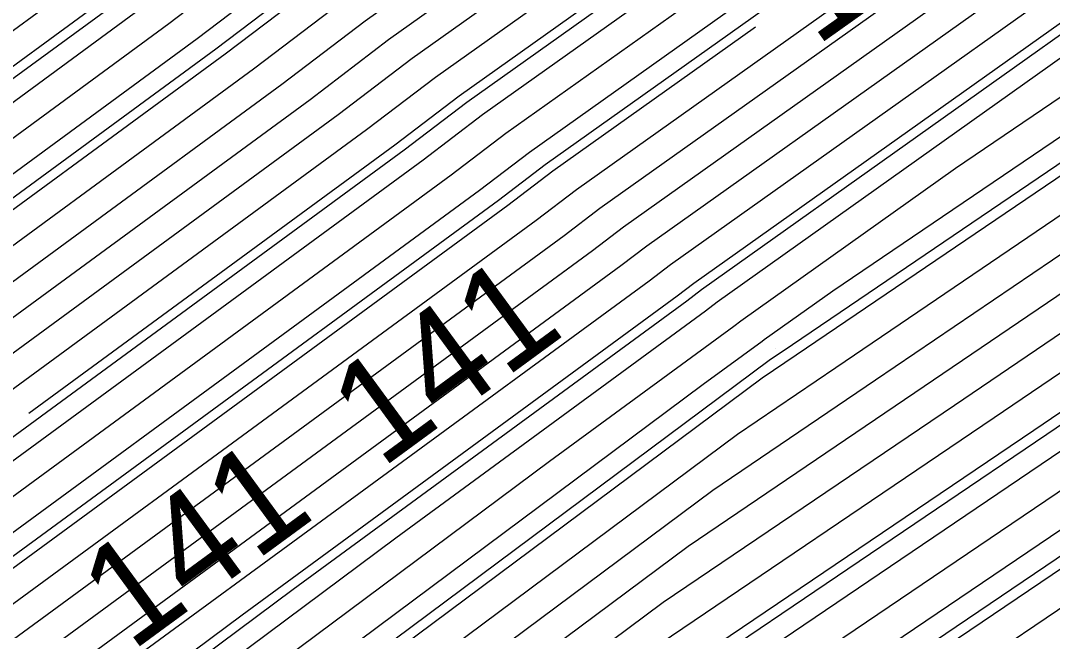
# Model space of a CAD drawing. Extents: x 2354170 to 2357230, y 866100 to 868290.
# Drawn here: x 2355955.36 to 2355975.35, y 866854.54 to 866866.36 of the extents above; entities that cross this region are included whole.
import ezdxf

# ---------------------------------------------------------------- set-up
doc = ezdxf.new("R2010")
doc.units = 0
for name, color, linetype in [('Default', 7, 'Continuous'), ('DTM Contours Major', 7, 'Continuous'), ('DTM Contours Minor', 7, 'Continuous'), ('DTM Contours Minor Text', 7, 'Continuous'), ('Exist DTM QL2 LIDAR Elevation Point', 7, 'Continuous')]:
    doc.layers.add(name, color=color, linetype=linetype)

msp = doc.modelspace()

# ---------------------------------------------------------------- linework, layer by layer
at = {"layer": 'Default'}
for points in [[(2356037.061, 866920.563), (2356032.897, 866917.643), (2356026.404, 866913.513), (2356016.299, 866905.844), (2356005.217, 866899.127), (2356002.239, 866896.881), (2356000.041, 866895.009), (2355988.731, 866888.157), (2355987.624, 866887.308), (2355985.481, 866884.347), (2355980.436, 866880.815), (2355966.211, 866870.005), (2355961.583, 866866.715), (2355959.876, 866865.415), (2355952.847, 866860.262), (2355944.143, 866854.537), (2355940.25, 866852.277), (2355923.084, 866841.084), (2355920.869, 866839.573), (2355917.23, 866836.785), (2355902.22, 866826.157), (2355900.761, 866825.207), (2355879.66, 866810.71)], [(2356035.132, 866920.645), (2356032.09, 866918.512), (2356027.347, 866915.495), (2356015.759, 866906.7), (2356003.05, 866898.998), (2356001.322, 866897.695), (2356000.047, 866896.608), (2355987.531, 866889.026), (2355987.161, 866888.742), (2355984.596, 866885.199), (2355980.499, 866882.331), (2355964.279, 866870.005), (2355960.673, 866867.441), (2355958.782, 866866.001), (2355953.334, 866862.007), (2355943.149, 866855.308), (2355940.28, 866853.642), (2355921.204, 866841.203), (2355920.06, 866840.423), (2355918.18, 866838.983), (2355901.203, 866826.962), (2355900.839, 866826.725), (2355895.574, 866823.108), (2355881.424, 866814.3)], [(2355878.009, 866808.843), (2355900.722, 866824.448), (2355902.728, 866825.754), (2355916.756, 866835.686), (2355921.274, 866839.149), (2355924.024, 866841.024), (2355940.235, 866851.594), (2355944.64, 866854.152), (2355952.603, 866859.39), (2355960.423, 866865.123), (2355962.038, 866866.352), (2355967.177, 866870.005), (2355980.404, 866880.057), (2355985.923, 866883.921), (2355987.856, 866886.591), (2355989.331, 866887.722), (2356000.038, 866894.209), (2356002.698, 866896.475), (2356006.301, 866899.192), (2356016.57, 866905.416), (2356025.933, 866912.523), (2356033.301, 866917.208), (2356038.025, 866920.522)], [(2355965.738, 866861.386), (2355966.443, 866861.903), (2355967.04, 866862.358), (2355977.802, 866870.008), (2355980.055, 866871.72), (2355985.522, 866875.549), (2355989.77, 866878.471), (2355992.104, 866880.009), (2355995.932, 866882.943), (2356000.004, 866885.41), (2356007.74, 866892), (2356018.219, 866899.904), (2356019.543, 866900.707), (2356020.751, 866901.623), (2356037.739, 866912.427), (2356047.275, 866919.115)], [(2355955.522, 866858.754), (2355962.612, 866863.952), (2355963.857, 866864.9), (2355971.041, 866870.007), (2355980.277, 866877.025), (2355987.691, 866882.217), (2355988.782, 866883.724), (2355991.732, 866885.984), (2356000.026, 866891.009), (2356004.531, 866894.848), (2356010.634, 866899.451), (2356017.651, 866903.703), (2356024.049, 866908.559), (2356034.915, 866915.469), (2356036.739, 866916.749)], [(2355880.319, 866808.966), (2355900.644, 866822.93), (2355903.745, 866824.949), (2355915.806, 866833.489), (2355922.084, 866838.299), (2355925.905, 866840.904), (2355940.206, 866850.229), (2355945.634, 866853.381), (2355952.115, 866857.645), (2355961.518, 866864.537), (2355962.947, 866865.626), (2355969.109, 866870.006), (2355980.34, 866878.541), (2355986.807, 866883.069), (2355988.319, 866885.158), (2355990.532, 866886.853), (2356000.032, 866892.609), (2356003.614, 866895.661), (2356008.468, 866899.322), (2356017.11, 866904.56), (2356024.991, 866910.541), (2356034.108, 866916.339)], [(2355881.474, 866809.027), (2355900.606, 866822.17), (2355904.253, 866824.546), (2355915.331, 866832.39), (2355922.488, 866837.874), (2355926.845, 866840.845), (2355940.191, 866849.547), (2355946.131, 866852.996), (2355951.872, 866856.772), (2355962.065, 866864.244), (2355963.402, 866865.263), (2355970.075, 866870.006), (2355980.309, 866877.783), (2355987.249, 866882.643), (2355988.551, 866884.441), (2355991.132, 866886.419), (2356000.029, 866891.809), (2356004.073, 866895.254), (2356009.551, 866899.386), (2356017.381, 866904.131), (2356024.52, 866909.55), (2356034.511, 866915.904)], [(2355883.784, 866809.15), (2355900.528, 866820.652), (2355905.27, 866823.741), (2355914.382, 866830.193), (2355923.298, 866837.024), (2355928.725, 866840.725), (2355940.161, 866848.182), (2355947.124, 866852.225), (2355951.384, 866855.027), (2355963.159, 866863.659), (2355964.312, 866864.536), (2355972.007, 866870.007), (2355980.245, 866876.267), (2355988.134, 866881.791), (2355989.014, 866883.007), (2355992.332, 866885.55), (2356000.022, 866890.209), (2356004.989, 866894.441), (2356011.718, 866899.516), (2356017.921, 866903.275), (2356023.577, 866907.568), (2356035.318, 866915.035)], [(2355884.939, 866809.211), (2355900.489, 866819.893), (2355905.778, 866823.338), (2355913.907, 866829.094), (2355923.703, 866836.599), (2355929.665, 866840.665), (2355940.146, 866847.499), (2355947.621, 866851.84), (2355951.141, 866854.155), (2355963.707, 866863.366), (2355964.766, 866864.173), (2355972.973, 866870.007), (2355980.213, 866875.509), (2355988.576, 866881.365), (2355989.246, 866882.29), (2355992.932, 866885.115), (2356000.019, 866889.409), (2356005.448, 866894.034), (2356012.801, 866899.58), (2356018.191, 866902.847), (2356023.106, 866906.577), (2356035.722, 866914.6)], [(2355886.095, 866809.272), (2355900.45, 866819.134), (2355906.287, 866822.935), (2355913.433, 866827.995), (2355924.107, 866836.175), (2355930.606, 866840.605), (2355940.131, 866846.816), (2355948.118, 866851.454), (2355950.897, 866853.282), (2355964.254, 866863.074), (2355965.221, 866863.81), (2355973.939, 866870.007), (2355980.182, 866874.751), (2355989.018, 866880.939), (2355989.477, 866881.574), (2355993.532, 866884.681), (2356000.016, 866888.61), (2356005.906, 866893.627), (2356013.885, 866899.645), (2356018.462, 866902.419), (2356022.635, 866905.587), (2356036.125, 866914.165)], [(2355888.405, 866809.395), (2355900.372, 866817.616), (2355907.303, 866822.13), (2355912.483, 866825.798), (2355924.917, 866835.325), (2355932.486, 866840.486), (2355940.101, 866845.451), (2355949.112, 866850.684), (2355950.409, 866851.537), (2355965.348, 866862.488), (2355966.131, 866863.084), (2355975.871, 866870.008), (2355980.118, 866873.236), (2355989.902, 866880.087), (2355989.941, 866880.14), (2355994.732, 866883.812), (2356000.01, 866887.01), (2356006.823, 866892.814), (2356016.052, 866899.775), (2356019.002, 866901.563), (2356021.693, 866903.605), (2356036.932, 866913.296)], [(2355889.56, 866809.456), (2355900.333, 866816.857), (2355907.812, 866821.727), (2355912.008, 866824.699), (2355925.322, 866834.9), (2355933.426, 866840.426), (2355940.086, 866844.769), (2355949.609, 866850.298), (2355950.166, 866850.665), (2355965.895, 866862.195), (2355966.586, 866862.721), (2355976.837, 866870.008), (2355980.086, 866872.478), (2355987.977, 866878.003), (2355989.887, 866879.317), (2355990.937, 866880.009), (2355995.332, 866883.377), (2356000.007, 866886.21), (2356007.281, 866892.407), (2356017.135, 866899.839), (2356019.273, 866901.135), (2356021.222, 866902.614), (2356037.336, 866912.862)], [(2355891.87, 866809.578), (2355900.255, 866815.339), (2355908.829, 866820.922), (2355911.059, 866822.501), (2355926.131, 866834.05), (2355935.306, 866840.306), (2355940.057, 866843.404), (2355947.976, 866848.002), (2355950.47, 866849.462), (2355953.699, 866851.867), (2355966.99, 866861.61), (2355967.495, 866861.995), (2355978.768, 866870.009), (2355980.023, 866870.962), (2355983.068, 866873.094), (2355989.653, 866877.625), (2355993.271, 866880.009), (2355996.532, 866882.508), (2356000.001, 866884.61), (2356008.198, 866891.593), (2356019.302, 866899.969), (2356019.813, 866900.278), (2356020.279, 866900.632), (2356038.143, 866911.992)], [(2355900.216, 866814.58), (2355909.337, 866820.519), (2355910.584, 866821.403), (2355926.536, 866833.626), (2355936.246, 866840.246), (2355940.042, 866842.721), (2355946.369, 866846.395), (2355950.86, 866849.024), (2355956.676, 866853.356), (2355967.537, 866861.317), (2355967.95, 866861.632), (2355979.734, 866870.009), (2355979.991, 866870.204), (2355980.614, 866870.64), (2355989.536, 866876.779), (2355994.438, 866880.009), (2355997.132, 866882.074), (2355999.998, 866883.81), (2356008.656, 866891.187), (2356018.846, 866898.872), (2356019.944, 866899.705), (2356020.2, 866899.907), (2356021.872, 866900.954), (2356038.546, 866911.558)], [(2355940.008, 866840.006), (2355952.421, 866847.271), (2355968.585, 866859.31), (2355969.726, 866860.146), (2355969.769, 866860.179), (2355971.097, 866861.124), (2355980.795, 866867.704), (2355981.026, 866867.861), (2355989.069, 866873.394), (2355999.105, 866880.009), (2355999.532, 866880.336), (2355999.985, 866880.611), (2356004.032, 866884.058), (2356010.041, 866889.231), (2356010.312, 866889.44), (2356019.525, 866896.423), (2356022.529, 866898.804), (2356039.878, 866909.663)], [(2355941.547, 866841.574), (2355952.031, 866847.709), (2355965.608, 866857.821), (2355969.179, 866860.439), (2355969.314, 866860.542), (2355973.471, 866863.498), (2355980.578, 866868.32), (2355980.748, 866868.435), (2355989.186, 866874.24), (2355997.939, 866880.009), (2355998.932, 866880.77), (2355999.988, 866881.411), (2356009.416, 866889.442), (2356009.989, 866889.935), (2356010.015, 866889.955), (2356019.63, 866897.243), (2356021.946, 866899.08), (2356037.127, 866908.581)], [(2356014.677, 866908.412), (2356005.71, 866902.978), (2355999.764, 866899.402), (2355990.649, 866893.661), (2355984.516, 866889.236), (2355982.828, 866886.904), (2355980.626, 866885.362), (2355960.415, 866870.004), (2355958.854, 866868.894), (2355956.593, 866867.172), (2355954.309, 866865.497), (2355941.161, 866856.849)], [(2355900.029, 866810.056), (2355909.818, 866816.501), (2355913.827, 866819.336), (2355923.043, 866826.539), (2355928.965, 866831.076), (2355935.519, 866835.545), (2355940.577, 866838.875), (2355942.002, 866839.84), (2355953.202, 866846.395), (2355969.25, 866858.347), (2355971.156, 866859.637), (2355981.229, 866866.473), (2355981.584, 866866.713), (2355988.835, 866871.702), (2355999.135, 866878.491), (2356000.631, 866879.632), (2356010.145, 866887.824), (2356010.908, 866888.409), (2356019.315, 866894.782), (2356023.693, 866898.252), (2356039.396, 866908.081)], [(2356015.218, 866907.556), (2356000.883, 866898.869), (2356000.406, 866898.508), (2356000.053, 866898.208), (2355994.351, 866894.753), (2355988.163, 866890.856), (2355986.127, 866889.387), (2355983.712, 866886.052), (2355980.563, 866883.846), (2355962.347, 866870.004), (2355959.764, 866868.167), (2355957.687, 866866.586), (2355953.822, 866863.752), (2355942.155, 866856.079), (2355940.31, 866855.007), (2355919.324, 866841.323), (2355919.25, 866841.273), (2355919.129, 866841.18), (2355917.483, 866840.015), (2355903.478, 866830.629), (2355902.107, 866829.787), (2355900.182, 866828.586), (2355897.403, 866826.833)], [(2355900.355, 866809.552), (2355909.784, 866815.76), (2355914.64, 866819.194), (2355925.804, 866827.919), (2355929.37, 866830.652), (2355933.316, 866833.342), (2355940.87, 866838.316), (2355942.999, 866839.757), (2355953.592, 866845.957), (2355968.771, 866857.262), (2355971.923, 866859.395), (2355981.446, 866865.857), (2355981.863, 866866.14), (2355988.718, 866870.856), (2355998.456, 866877.274), (2356001.15, 866879.331), (2356010.197, 866887.12), (2356011.205, 866887.894), (2356019.21, 866893.961), (2356024.275, 866897.977), (2356039.156, 866907.29)], [(2356015.488, 866907.128), (2356001.967, 866898.933), (2356000.864, 866898.102), (2356000.05, 866897.408), (2355986.931, 866889.46), (2355986.929, 866889.458), (2355984.154, 866885.626), (2355980.531, 866883.088), (2355963.313, 866870.004), (2355960.218, 866867.804), (2355958.234, 866866.293), (2355953.578, 866862.88), (2355942.652, 866855.693), (2355940.295, 866854.325), (2355920.264, 866841.263), (2355919.655, 866840.848), (2355918.654, 866840.081), (2355905.035, 866830.438), (2355901.521, 866828.083), (2355901.177, 866827.871), (2355900.694, 866827.57), (2355899.996, 866827.13)], [(2355943.155, 866843.181), (2355951.64, 866848.147), (2355962.631, 866856.333), (2355968.631, 866860.732), (2355968.86, 866860.906), (2355975.845, 866865.872), (2355980.361, 866868.936), (2355980.469, 866869.009), (2355989.303, 866875.087), (2355996.772, 866880.009), (2355998.332, 866881.205), (2355999.992, 866882.21), (2356009.573, 866890.373), (2356012.722, 866892.749), (2356019.735, 866898.064), (2356021.364, 866899.355), (2356032.042, 866906.039)], [(2355909.714, 866814.277), (2355916.265, 866818.909), (2355930.003, 866829.647), (2355930.468, 866829.962), (2355941.456, 866837.197), (2355944.993, 866839.591), (2355954.372, 866845.08), (2355967.813, 866855.091), (2355973.456, 866858.909), (2355981.88, 866864.626), (2355982.421, 866864.992), (2355988.484, 866869.163), (2355997.098, 866874.84), (2356002.188, 866878.727), (2356010.302, 866885.713), (2356011.801, 866886.863), (2356019, 866892.32), (2356025.44, 866897.425), (2356038.674, 866905.708)], [(2355909.68, 866813.536), (2355917.078, 866818.767), (2355930.045, 866828.902), (2355931.465, 866829.866), (2355941.75, 866836.637), (2355945.99, 866839.508), (2355954.763, 866844.642), (2355967.334, 866854.005), (2355974.222, 866858.666), (2355982.097, 866864.01), (2355982.7, 866864.418), (2355988.367, 866868.317), (2355996.418, 866873.624), (2356002.706, 866878.425), (2356010.354, 866885.009), (2356012.098, 866886.348), (2356018.895, 866891.5), (2356026.022, 866897.149), (2356038.433, 866904.917)], [(2355909.61, 866812.053), (2355918.704, 866818.483), (2355930.131, 866827.414), (2355933.46, 866829.674), (2355942.336, 866835.518), (2355947.984, 866839.342), (2355955.543, 866843.766), (2355966.376, 866851.834), (2355975.756, 866858.181), (2355982.531, 866862.779), (2355983.257, 866863.27), (2355988.133, 866866.625), (2355995.06, 866871.19), (2356003.744, 866877.821), (2356010.459, 866883.602), (2356012.694, 866885.317), (2356018.686, 866889.859), (2356027.187, 866896.598), (2356037.951, 866903.336)], [(2355909.576, 866811.312), (2355919.516, 866818.341), (2355930.173, 866826.67), (2355934.458, 866829.579), (2355942.629, 866834.959), (2355948.981, 866839.259), (2355955.934, 866843.328), (2355965.897, 866850.748), (2355976.522, 866857.938), (2355982.748, 866862.163), (2355983.536, 866862.696), (2355988.016, 866865.779), (2355994.381, 866869.973), (2356004.263, 866877.519), (2356010.511, 866882.898), (2356012.991, 866884.802), (2356018.581, 866889.038), (2356027.769, 866896.322), (2356037.711, 866902.545)], [(2355909.541, 866810.57), (2355920.329, 866818.199), (2355930.216, 866825.926), (2355935.455, 866829.483), (2355942.923, 866834.399), (2355949.978, 866839.175), (2355956.324, 866842.89), (2355965.418, 866849.663), (2355977.289, 866857.695), (2355982.965, 866861.547), (2355983.815, 866862.122), (2355987.899, 866864.932), (2355993.701, 866868.756), (2356004.782, 866877.217), (2356010.563, 866882.194), (2356013.289, 866884.286), (2356018.476, 866888.218), (2356028.351, 866896.046), (2356037.47, 866901.754)], [(2356036.988, 866900.172), (2356029.516, 866895.495), (2356018.266, 866886.577), (2356013.885, 866883.256), (2356010.667, 866880.787), (2356005.82, 866876.614), (2355992.343, 866866.323), (2355987.665, 866863.24), (2355984.373, 866860.975), (2355983.399, 866860.316), (2355978.822, 866857.21), (2355964.46, 866847.492), (2355957.104, 866842.013), (2355951.971, 866839.009), (2355943.509, 866833.28), (2355937.45, 866829.291), (2355930.301, 866824.437), (2355921.954, 866817.914), (2355909.472, 866809.088)], [(2355939.524, 866841.711), (2355940.027, 866842.038), (2355944.762, 866844.788), (2355951.25, 866848.586), (2355959.653, 866854.844), (2355968.084, 866861.024), (2355968.405, 866861.269), (2355978.219, 866868.246), (2355980.144, 866869.552), (2355980.19, 866869.583), (2355989.419, 866875.933), (2355995.605, 866880.009), (2355997.732, 866881.639), (2355999.995, 866883.01), (2356009.115, 866890.78), (2356015.784, 866895.81), (2356019.839, 866898.884), (2356020.782, 866899.631), (2356020.855, 866899.677)], [(2356026.053, 866893.487), (2356018.371, 866887.397), (2356013.587, 866883.771), (2356010.615, 866881.49), (2356005.301, 866876.915), (2355993.022, 866867.54), (2355987.782, 866864.086), (2355984.094, 866861.549), (2355983.182, 866860.931), (2355978.055, 866857.453), (2355964.939, 866848.577), (2355956.714, 866842.452), (2355950.975, 866839.092), (2355945.016, 866835.059)], [(2355909.887, 866830.06), (2355916.281, 866834.588), (2355921.679, 866838.724), (2355924.965, 866840.964), (2355940.221, 866850.912), (2355945.137, 866853.767), (2355952.359, 866858.517), (2355960.97, 866864.83), (2355962.492, 866865.989), (2355968.143, 866870.006), (2355980.372, 866879.299), (2355986.365, 866883.495), (2355988.087, 866885.874), (2355989.932, 866887.288), (2355991.117, 866888.006)], [(2355923.337, 866827.499), (2355928.56, 866831.501), (2355937.722, 866837.748), (2355940.283, 866839.435), (2355941.005, 866839.923), (2355952.811, 866846.833), (2355969.729, 866859.433), (2355970.389, 866859.88), (2355981.012, 866867.089), (2355981.305, 866867.287), (2355988.952, 866872.548), (2355999.815, 866879.707), (2356000.112, 866879.934), (2356005.39, 866884.478)], [(2355925.833, 866827.165), (2355928.565, 866829.3), (2355929.774, 866830.227), (2355931.113, 866831.14), (2355941.163, 866837.756), (2355943.996, 866839.674), (2355953.982, 866845.519), (2355968.292, 866856.176), (2355972.689, 866859.152), (2355981.663, 866865.242), (2355982.142, 866865.566), (2355988.601, 866870.009), (2355997.777, 866876.057), (2356001.669, 866879.029), (2356007.779, 866884.29)], [(2355928.353, 866826.802), (2355930.088, 866828.158), (2355932.463, 866829.77), (2355942.043, 866836.078), (2355946.987, 866839.425), (2355955.153, 866844.204), (2355966.855, 866852.92), (2355974.989, 866858.424), (2355982.314, 866863.394), (2355982.978, 866863.844), (2355988.25, 866867.471), (2355995.739, 866872.407), (2356003.225, 866878.123), (2356010.175, 866884.107)], [(2355975.869, 866881.013), (2355961.381, 866870.004), (2355959.309, 866868.53), (2355957.14, 866866.879), (2355954.065, 866864.625), (2355941.658, 866856.464), (2355940.325, 866855.69), (2355924.46, 866845.345), (2355920.728, 866843.299), (2355919.968, 866842.809), (2355918.987, 866842.163), (2355917.665, 866841.318), (2355915.748, 866840.087), (2355905.435, 866833.176), (2355903.038, 866831.702), (2355899.671, 866829.602), (2355894.809, 866826.536), (2355894.007, 866826.03), (2355893.819, 866826.136), (2355892.822, 866826.601)], [(2355975.128, 866877.515), (2355965.245, 866870.005), (2355961.128, 866867.078), (2355959.329, 866865.708), (2355953.09, 866861.135), (2355943.646, 866854.923), (2355940.265, 866852.959), (2355922.144, 866841.144), (2355920.464, 866839.998), (2355917.705, 866837.884), (2355901.711, 866826.559), (2355900.8, 866825.966), (2355892.971, 866820.587)], [(2355887.381, 866809.424), (2355900.411, 866818.375), (2355906.795, 866822.533), (2355912.958, 866826.896), (2355924.512, 866835.75), (2355931.546, 866840.545), (2355940.116, 866846.134), (2355948.615, 866851.069), (2355950.653, 866852.41), (2355964.801, 866862.781), (2355965.676, 866863.447), (2355969.598, 866866.235)], [(2355878.655, 866801.078), (2355882.094, 866803.593), (2355883.436, 866804.515), (2355890.715, 866809.517), (2355900.294, 866816.098), (2355908.32, 866821.325), (2355911.534, 866823.6), (2355925.727, 866834.475), (2355934.366, 866840.366), (2355940.071, 866844.086), (2355949.583, 866849.61), (2355950.079, 866849.9), (2355950.722, 866850.378), (2355960.899, 866857.839)]]:
    msp.add_lwpolyline(points, dxfattribs=at)
at = {"layer": 'DTM Contours Major'}
for points in [[(2355939.591, 866841.53), (2355940.022, 866841.811), (2355944.226, 866844.252), (2355951.38, 866848.44), (2355960.646, 866855.34), (2355968.267, 866860.927), (2355968.556, 866861.148), (2355977.428, 866867.454), (2355980.216, 866869.346), (2355980.283, 866869.391), (2355989.38, 866875.651), (2355995.994, 866880.009), (2355997.932, 866881.495), (2355999.994, 866882.744), (2356009.268, 866890.644), (2356014.764, 866894.79), (2356019.804, 866898.611), (2356020.921, 866899.496)], [(2355975.199, 866877.813), (2355964.923, 866870.005), (2355960.976, 866867.199), (2355959.146, 866865.806), (2355953.172, 866861.426), (2355943.48, 866855.051), (2355940.27, 866853.187), (2355921.831, 866841.164), (2355920.33, 866840.14), (2355917.863, 866838.25), (2355901.542, 866826.693), (2355900.813, 866826.219), (2355893.044, 866820.881)]]:
    msp.add_lwpolyline(points, dxfattribs=at)
at = {"layer": 'DTM Contours Minor'}
for points in [[(2355879.164, 866808.905), (2355900.683, 866823.689), (2355903.236, 866825.351), (2355916.281, 866834.588), (2355921.679, 866838.724), (2355924.965, 866840.964), (2355940.221, 866850.912), (2355945.137, 866853.767), (2355952.359, 866858.517), (2355960.97, 866864.83), (2355962.492, 866865.989), (2355968.143, 866870.006), (2355980.372, 866879.299), (2355986.365, 866883.495), (2355988.087, 866885.874), (2355989.932, 866887.288), (2356000.035, 866893.409), (2356003.156, 866896.068), (2356007.384, 866899.257), (2356016.84, 866904.988), (2356025.462, 866911.532), (2356033.704, 866916.773), (2356034.137, 866917.077)], [(2355897.375, 866818.974), (2355900.554, 866821.158), (2355904.931, 866824.009), (2355914.699, 866830.925), (2355923.028, 866837.308), (2355928.098, 866840.765), (2355940.171, 866848.637), (2355946.793, 866852.482), (2355951.547, 866855.609), (2355962.795, 866863.854), (2355964.008, 866864.779), (2355971.363, 866870.007), (2355980.266, 866876.773), (2355987.839, 866882.075), (2355988.86, 866883.485), (2355991.932, 866885.839), (2356000.024, 866890.743), (2356004.684, 866894.712), (2356010.996, 866899.473), (2356017.741, 866903.561), (2356023.892, 866908.229), (2356035.049, 866915.325)], [(2355960.899, 866857.839), (2355966.443, 866861.903), (2355967.04, 866862.358), (2355977.802, 866870.008), (2355980.055, 866871.72), (2355985.522, 866875.549), (2355989.77, 866878.471), (2355992.104, 866880.009), (2355995.932, 866882.943), (2356000.004, 866885.41), (2356007.74, 866892), (2356018.219, 866899.904), (2356019.543, 866900.707), (2356020.751, 866901.623), (2356037.739, 866912.427)], [(2355918.307, 866823.874), (2355919.362, 866824.699), (2355928.425, 866831.643), (2355938.456, 866838.482), (2355940.186, 866839.621), (2355940.673, 866839.951), (2355952.681, 866846.979), (2355969.888, 866859.795), (2355970.134, 866859.961), (2355980.94, 866867.294), (2355981.212, 866867.479), (2355988.991, 866872.83), (2355999.883, 866880.009), (2355999.932, 866880.046), (2355999.983, 866880.077), (2356000.443, 866880.469), (2356010.076, 866888.762), (2356010.511, 866889.096), (2356019.455, 866895.876), (2356022.917, 866898.62), (2356039.717, 866909.136)], [(2355921.106, 866823.47), (2355928.565, 866829.3), (2355929.774, 866830.227), (2355931.113, 866831.14), (2355941.163, 866837.756), (2355943.996, 866839.674), (2355953.982, 866845.519), (2355968.292, 866856.176), (2355972.689, 866859.152), (2355981.663, 866865.242), (2355982.142, 866865.566), (2355988.601, 866870.009), (2355997.777, 866876.057), (2356001.669, 866879.029), (2356010.25, 866886.417), (2356011.503, 866887.378), (2356019.105, 866893.141), (2356024.858, 866897.701), (2356038.915, 866906.499)], [(2355886.865, 866809.313), (2355900.424, 866818.628), (2355906.626, 866822.667), (2355913.116, 866827.263), (2355924.377, 866835.891), (2355931.232, 866840.565), (2355940.121, 866846.361), (2355948.449, 866851.198), (2355950.734, 866852.7), (2355964.619, 866862.878), (2355965.524, 866863.568), (2355974.583, 866870.008), (2355980.16, 866874.246), (2355989.313, 866880.655), (2355989.632, 866881.096), (2355993.932, 866884.391), (2356000.014, 866888.076), (2356006.212, 866893.356), (2356014.607, 866899.688), (2356018.642, 866902.134), (2356020.893, 866903.842)], [(2355923.906, 866823.067), (2355930.102, 866827.91), (2355932.795, 866829.738), (2355942.141, 866835.891), (2355947.319, 866839.397), (2355955.283, 866844.058), (2355966.695, 866852.558), (2355975.244, 866858.343), (2355982.386, 866863.189), (2355983.071, 866863.653), (2355988.211, 866867.189), (2355995.513, 866872.001), (2356003.398, 866878.022), (2356010.424, 866884.071), (2356012.495, 866885.66), (2356018.756, 866890.406), (2356026.798, 866896.782), (2356038.112, 866903.863)], [(2355950.645, 866839.122), (2355956.584, 866842.598), (2355965.098, 866848.939), (2355977.8, 866857.534), (2355983.109, 866861.137), (2355984.001, 866861.74), (2355987.821, 866864.368), (2355993.248, 866867.945), (2356005.128, 866877.016), (2356010.598, 866881.725), (2356013.488, 866883.943), (2356018.406, 866887.671), (2356028.739, 866895.863), (2356037.309, 866901.226)], [(2355980.592, 866884.357), (2355980.584, 866884.352), (2355961.703, 866870.004), (2355959.46, 866868.409), (2355957.322, 866866.781), (2355953.984, 866864.334), (2355941.824, 866856.335), (2355940.32, 866855.462), (2355922.425, 866843.794), (2355920.136, 866842.538), (2355919.669, 866842.238), (2355919.067, 866841.842), (2355918.256, 866841.323), (2355917.08, 866840.568), (2355904.783, 866832.327), (2355902.727, 866831.064), (2355899.841, 866829.264)]]:
    msp.add_lwpolyline(points, dxfattribs=at)
at = {"layer": 'Exist DTM QL2 LIDAR Elevation Point'}
msp.add_line((2355969.983, 866860.009), (2355969.983, 866860.009), dxfattribs=at)

# ---------------------------------------------------------------- texts
at = {"layer": 'Default'}
for s, rotation, p in [('142', 35.4079, (2355970.768, 866865.84)), ('141', 36.2435, (2355962.348, 866857.661))]:
    msp.add_text(s, height=2, rotation=rotation, dxfattribs=at).set_placement(p)
at = {"layer": 'DTM Contours Minor Text'}
msp.add_text('141', height=2, rotation=36.2435, dxfattribs=at).set_placement((2355957.509, 866854.114))

doc.saveas('drawing.dxf')
